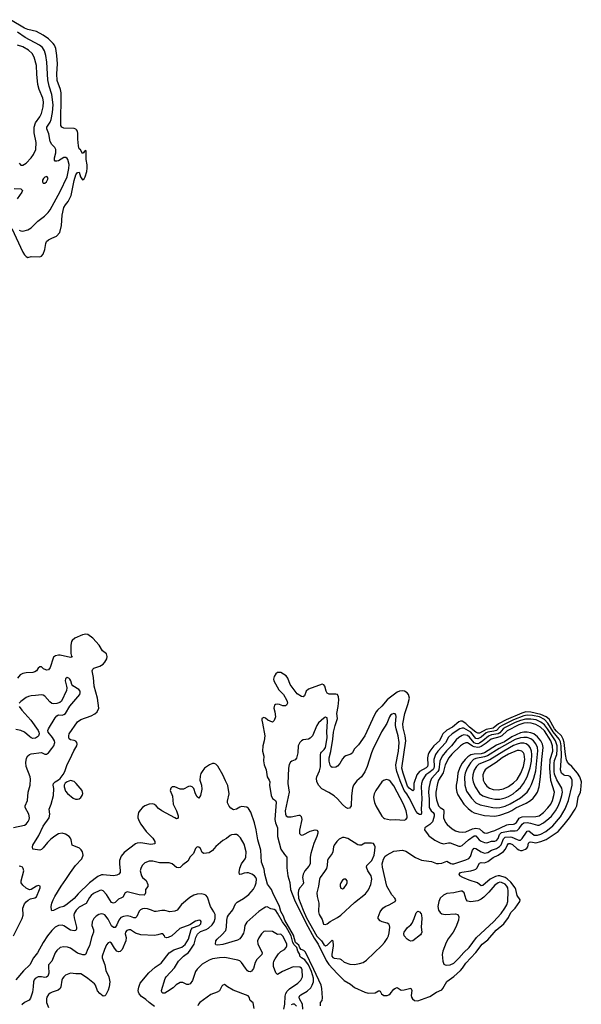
# Model space of a CAD drawing. Header units: inches. Extents: x 1550315 to 1685896, y 510706 to 640504.
# Tile 452 of 452: x 1665215 to 1671782, y 613287 to 624807. Entities that reach past the tile are written whole.
import ezdxf

# ---------------------------------------------------------------- set-up
doc = ezdxf.new("R2010")
doc.units = ezdxf.units.IN
doc.header["$MEASUREMENT"] = 0
for name, color, linetype in [('B6661', 7, 'Continuous'), ('B6662', 7, 'Continuous'), ('B6671', 7, 'Continuous')]:
    doc.layers.add(name, color=color, linetype=linetype)

msp = doc.modelspace()

# ---------------------------------------------------------------- linework, layer by layer
at = {"layer": 'B6661', "color": 5}
for points, elevation in [([(1668734, 613270), (1668734, 613310), (1668750, 613330), (1668757, 613363), (1668747, 613473), (1668738, 613510), (1668656, 613696), (1668557, 613897), (1668537, 613917), (1668505, 613930), (1668490, 613949), (1668477, 613977), (1668441, 614010), (1668417, 614097), (1668315, 614270), (1668298, 614318), (1668270, 614374), (1668251, 614430), (1668173, 614590), (1668158, 614630), (1668114, 614694), (1668082, 614810), (1668074, 614870), (1668043, 614950), (1668034, 615090), (1667999, 615210), (1667980, 615330), (1667960, 615410), (1667916, 615536), (1667890, 615577), (1667870, 615593), (1667810, 615601), (1667790, 615594), (1667750, 615570), (1667716, 615564), (1667683, 615583), (1667665, 615605), (1667646, 615646), (1667644, 615664), (1667663, 615750), (1667648, 615848), (1667620, 615900), (1667590, 615970), (1667530, 616072), (1667510, 616095), (1667490, 616104), (1667470, 616104), (1667433, 616090), (1667376, 616050), (1667348, 616012), (1667334, 615986), (1667325, 615955), (1667323, 615910), (1667339, 615850), (1667346, 615806), (1667330, 615729), (1667310, 615697), (1667290, 615715), (1667271, 615750), (1667250, 615810), (1667230, 615832), (1667210, 615839), (1667190, 615835), (1667130, 615805), (1667110, 615803), (1667090, 615804), (1667030, 615832), (1666998, 615830), (1666983, 615817), (1666973, 615790), (1667003, 615723), (1667011, 615630), (1667050, 615552), (1667069, 615491), (1667068, 615472), (1667059, 615461), (1667050, 615458), (1667030, 615467), (1666876, 615550), (1666838, 615578), (1666810, 615611), (1666790, 615624), (1666770, 615631), (1666730, 615627), (1666680, 615610), (1666652, 615590), (1666622, 615558), (1666604, 615530), (1666595, 615490), (1666596, 615470), (1666610, 615431), (1666630, 615395), (1666694, 615310), (1666773, 615230), (1666796, 615190), (1666794, 615166), (1666750, 615157), (1666630, 615177), (1666590, 615172), (1666570, 615163), (1666436, 615064), (1666401, 615019), (1666383, 614970), (1666382, 614930), (1666391, 614849), (1666388, 614830), (1666376, 614810), (1666350, 614799), (1666310, 614791), (1666190, 614803), (1666170, 614800), (1666130, 614782), (1666033, 614707), (1665899, 614581), (1665850, 614523), (1665770, 614457), (1665730, 614432), (1665681, 614419), (1665610, 614384), (1665590, 614382), (1665587, 614387), (1665584, 614430), (1665592, 614470), (1665605, 614510), (1665626, 614550), (1665698, 614670), (1665754, 614746), (1665809, 614831), (1665869, 614911), (1665942, 614990), (1665956, 615030), (1665951, 615070), (1665934, 615094), (1665913, 615113), (1665829, 615149), (1665817, 615210), (1665809, 615230), (1665793, 615250), (1665750, 615278), (1665710, 615291), (1665670, 615282), (1665625, 615255), (1665580, 615220), (1665539, 615181), (1665490, 615117), (1665470, 615098), (1665450, 615092), (1665370, 615104), (1665365, 615130), (1665370, 615150), (1665438, 615262), (1665491, 615370), (1665559, 615470), (1665566, 615510), (1665558, 615570), (1665584, 615630), (1665610, 615730), (1665614, 615810), (1665608, 615850), (1665610, 615870), (1665629, 615890), (1665668, 615912), (1665689, 615930), (1665724, 615976), (1665741, 616010), (1665769, 616091), (1665801, 616150), (1665847, 616253), (1665882, 616310), (1665886, 616330), (1665882, 616350), (1665870, 616367), (1665850, 616374), (1665810, 616380), (1665794, 616394), (1665788, 616410), (1665788, 616428), (1665795, 616450), (1665890, 616590), (1665930, 616620), (1666050, 616664), (1666094, 616686), (1666120, 616710), (1666139, 616750), (1666123, 616870), (1666085, 617010), (1666078, 617110), (1666061, 617190), (1666070, 617210), (1666082, 617218), (1666150, 617245), (1666190, 617268), (1666210, 617290), (1666234, 617330), (1666238, 617358), (1666228, 617388), (1666184, 617424), (1666143, 617490), (1666069, 617570), (1666010, 617614), (1665990, 617619), (1665950, 617610), (1665859, 617570), (1665830, 617544), (1665822, 617530), (1665812, 617490), (1665813, 617390), (1665822, 617362), (1665830, 617349), (1665810, 617344), (1665690, 617371), (1665668, 617372), (1665635, 617365), (1665612, 617348), (1665605, 617335), (1665573, 617227), (1665550, 617199), (1665530, 617195), (1665519, 617199), (1665493, 617213), (1665470, 617234), (1665450, 617237), (1665430, 617219), (1665410, 617190), (1665390, 617175), (1665370, 617169), (1665290, 617166), (1665250, 617158), (1665219, 617141), (1665190, 617102)], 520), ([(1670000, 616228), (1669992, 616210), (1669983, 616170), (1669988, 616090), (1669983, 616070), (1669966, 616054), (1669891, 616010), (1669857, 615970), (1669824, 615870), (1669822, 615798), (1669810, 615785), (1669770, 615814), (1669750, 615839), (1669698, 615990), (1669685, 616050), (1669728, 616370), (1669724, 616430), (1669700, 616520), (1669696, 616570), (1669718, 616690), (1669753, 616793), (1669772, 616870), (1669762, 616910), (1669746, 616930), (1669713, 616950), (1669690, 616955), (1669655, 616950), (1669630, 616938), (1669535, 616870), (1669512, 616850), (1669450, 616776), (1669400, 616730), (1669384, 616710), (1669365, 616675), (1669252, 616428), (1669177, 616323), (1669126, 616274), (1669105, 616230), (1669086, 616214), (1669030, 616196), (1669010, 616184), (1668990, 616159), (1668957, 616103), (1668930, 616072), (1668910, 616060), (1668870, 616058), (1668851, 616071), (1668844, 616084), (1668834, 616130), (1668832, 616170), (1668854, 616246), (1668878, 616390), (1668886, 616470), (1668903, 616550), (1668931, 616630), (1668925, 616690), (1668940, 616770), (1668947, 616850), (1668943, 616883), (1668930, 616910), (1668910, 616917), (1668834, 616914), (1668810, 616926), (1668797, 616950), (1668784, 617010), (1668770, 617026), (1668750, 617031), (1668590, 616973), (1668566, 616950), (1668545, 616895), (1668530, 616886), (1668510, 616888), (1668461, 616921), (1668399, 616999), (1668379, 617030), (1668350, 617102), (1668330, 617130), (1668270, 617168), (1668230, 617169), (1668210, 617155), (1668190, 617123), (1668183, 617090), (1668188, 617070), (1668245, 616965), (1668298, 616910), (1668335, 616850), (1668344, 616830), (1668345, 616810), (1668334, 616786), (1668321, 616779), (1668290, 616781), (1668254, 616794), (1668230, 616798), (1668205, 616795), (1668193, 616787), (1668188, 616750), (1668198, 616710), (1668204, 616650), (1668190, 616609), (1668171, 616589), (1668118, 616610), (1668090, 616635), (1668070, 616642), (1668045, 616630), (1668045, 616610), (1668055, 616575), (1668082, 616430), (1668075, 616370), (1668059, 616310), (1668052, 616250), (1668070, 616190), (1668064, 616136), (1668072, 616090), (1668095, 616030), (1668109, 615950), (1668133, 615910), (1668138, 615890), (1668136, 615850), (1668155, 615730), (1668170, 615694), (1668206, 615670), (1668213, 615653), (1668197, 615450), (1668205, 615410), (1668231, 615350), (1668231, 615250), (1668270, 615104), (1668310, 615040), (1668337, 615010), (1668340, 614990), (1668338, 614882), (1668352, 614790), (1668373, 614713), (1668383, 614630), (1668428, 614508), (1668561, 614241), (1668660, 614060), (1668704, 613990), (1668798, 613798), (1668831, 613751), (1668927, 613647), (1669010, 613566), (1669082, 613522), (1669130, 613485), (1669251, 613430), (1669290, 613418), (1669370, 613422), (1669410, 613445), (1669423, 613443), (1669430, 613441), (1669445, 613410), (1669471, 613389), (1669510, 613389), (1669530, 613399), (1669545, 613410), (1669590, 613463), (1669610, 613477), (1669630, 613483), (1669674, 613454), (1669710, 613458), (1669790, 613476), (1669800, 613450), (1669792, 613390), (1669796, 613370), (1669807, 613350), (1669830, 613331), (1669870, 613327), (1670000, 613375)], 520), ([(1665144, 615356), (1665270, 615384), (1665290, 615396), (1665315, 615425), (1665326, 615450), (1665328, 615470), (1665322, 615510), (1665279, 615590), (1665277, 615610), (1665307, 615673), (1665315, 615770), (1665339, 615850), (1665343, 615923), (1665338, 615950), (1665290, 616070), (1665285, 616115), (1665294, 616166), (1665310, 616196), (1665330, 616210), (1665350, 616217), (1665470, 616233), (1665510, 616213), (1665530, 616213), (1665550, 616228), (1665590, 616278), (1665613, 616310), (1665624, 616350), (1665620, 616370), (1665597, 616410), (1665547, 616470), (1665543, 616490), (1665551, 616510), (1665630, 616639), (1665650, 616664), (1665670, 616672), (1665710, 616671), (1665730, 616676), (1665750, 616690), (1665803, 616777), (1665918, 616910), (1665922, 616930), (1665920, 616950), (1665906, 616970), (1665835, 617015), (1665823, 617030), (1665811, 617070), (1665801, 617090), (1665790, 617103), (1665770, 617112), (1665750, 617094), (1665746, 617070), (1665763, 617010), (1665765, 616990), (1665761, 616959), (1665705, 616835), (1665683, 616817), (1665650, 616806), (1665610, 616804), (1665590, 616808), (1665566, 616826), (1665510, 616891), (1665490, 616904), (1665470, 616908), (1665401, 616899), (1665350, 616898), (1665319, 616890), (1665290, 616876), (1665228, 616830), (1665210, 616810)], 540), ([(1665210, 616770), (1665238, 616730), (1665345, 616610), (1665429, 616490), (1665439, 616470), (1665443, 616450), (1665436, 616430), (1665424, 616416), (1665398, 616402), (1665370, 616398), (1665350, 616405), (1665330, 616419), (1665270, 616472), (1665230, 616491), (1665170, 616503)], 540), ([(1670000, 615997), (1669965, 615970), (1669948, 615950), (1669925, 615910), (1669913, 615870), (1669908, 615832), (1669918, 615690), (1669911, 615570), (1669914, 615526), (1669910, 615507), (1669890, 615509), (1669870, 615521), (1669850, 615543), (1669770, 615703), (1669741, 615750), (1669709, 615790), (1669662, 615902), (1669624, 616010), (1669615, 616050), (1669612, 616090), (1669644, 616250), (1669650, 616350), (1669642, 616430), (1669618, 616510), (1669611, 616550), (1669608, 616570), (1669615, 616655), (1669613, 616673), (1669605, 616685), (1669590, 616690), (1669570, 616683), (1669550, 616668), (1669538, 616650), (1669509, 616571), (1669446, 616474), (1669343, 616270), (1669327, 616230), (1669278, 616070), (1669250, 616008), (1669229, 615970), (1669210, 615948), (1669157, 615903), (1669118, 615850), (1669106, 615814), (1669094, 615726), (1669089, 615611), (1669084, 615596), (1669070, 615583), (1669050, 615578), (1669030, 615590), (1668990, 615624), (1668930, 615690), (1668890, 615726), (1668830, 615766), (1668749, 615809), (1668710, 615852), (1668690, 615894), (1668685, 615930), (1668690, 615950), (1668721, 616019), (1668734, 616066), (1668731, 616209), (1668735, 616225), (1668742, 616238), (1668776, 616270), (1668789, 616290), (1668795, 616310), (1668809, 616409), (1668807, 616473), (1668815, 616595), (1668810, 616639), (1668790, 616645), (1668770, 616634), (1668710, 616580), (1668690, 616550), (1668637, 616430), (1668610, 616399), (1668590, 616390), (1668530, 616380), (1668509, 616371), (1668490, 616352), (1668470, 616310), (1668467, 616230), (1668453, 616167), (1668434, 616146), (1668395, 616130), (1668382, 616119), (1668367, 616093), (1668357, 616050), (1668352, 615870), (1668364, 615770), (1668319, 615550), (1668321, 615510), (1668332, 615492), (1668350, 615481), (1668390, 615480), (1668478, 615498), (1668490, 615498), (1668506, 615486), (1668514, 615450), (1668486, 615326), (1668487, 615287), (1668501, 615270), (1668510, 615267), (1668530, 615270), (1668610, 615312), (1668670, 615330), (1668690, 615325), (1668699, 615310), (1668699, 615290), (1668688, 615250), (1668655, 615170), (1668620, 615050), (1668612, 615010), (1668613, 614930), (1668597, 614903), (1668549, 614850), (1668528, 614810), (1668523, 614770), (1668532, 614710), (1668525, 614690), (1668489, 614650), (1668476, 614624), (1668471, 614589), (1668476, 614530), (1668529, 614390), (1668570, 614300), (1668690, 614084), (1668743, 614030), (1668770, 613987), (1668790, 613970), (1668810, 613979), (1668870, 614037), (1668878, 614030), (1668880, 613970), (1668865, 613870), (1668866, 613850), (1668875, 613835), (1668890, 613827), (1668958, 613818), (1668972, 613812), (1669010, 613780), (1669077, 613757), (1669130, 613752), (1669190, 613765), (1669230, 613778), (1669270, 613804), (1669450, 613976), (1669480, 614010), (1669510, 614055), (1669527, 614090), (1669536, 614124), (1669542, 614190), (1669538, 614210), (1669530, 614224), (1669510, 614237), (1669452, 614252), (1669430, 614265), (1669408, 614290), (1669407, 614307), (1669431, 614370), (1669462, 614410), (1669490, 614432), (1669535, 614450), (1669596, 614484), (1669604, 614490), (1669613, 614510), (1669601, 614530), (1669566, 614566), (1669507, 614670), (1669457, 614890), (1669455, 614930), (1669470, 614986), (1669490, 615020), (1669510, 615037), (1669590, 615077), (1669690, 615092), (1669730, 615078), (1669843, 615003), (1669915, 614975), (1670000, 614963)], 540), ([(1670000, 615817), (1669999, 615810), (1669996, 615770), (1670000, 615727)], 560), ([(1670000, 615384), (1669953, 615350), (1669950, 615330), (1669990, 615270), (1670000, 615260)], 560), ([(1668525, 613230), (1668521, 613290), (1668487, 613350), (1668483, 613370), (1668492, 613390), (1668501, 613399), (1668578, 613442), (1668619, 613481), (1668635, 613510), (1668650, 613550), (1668649, 613591), (1668626, 613670), (1668590, 613747), (1668550, 613807), (1668509, 613830), (1668492, 613850), (1668491, 613870), (1668468, 613909), (1668456, 613950), (1668424, 613984), (1668409, 614009), (1668390, 614090), (1668330, 614192), (1668286, 614250), (1668230, 614355), (1668210, 614384), (1668190, 614396), (1668150, 614404), (1668110, 614426), (1668090, 614424), (1668070, 614413), (1668010, 614371), (1667870, 614247), (1667849, 614210), (1667841, 614150), (1667830, 614121), (1667810, 614080), (1667787, 614053), (1667761, 614039), (1667590, 613985), (1667530, 613980), (1667510, 613983), (1667503, 613990), (1667510, 614030), (1667523, 614050), (1667580, 614100), (1667624, 614150), (1667632, 614188), (1667635, 614270), (1667646, 614310), (1667657, 614330), (1667706, 614394), (1667737, 614463), (1667757, 614483), (1667830, 614524), (1667893, 614570), (1667950, 614635), (1667970, 614672), (1667981, 614710), (1667982, 614750), (1667976, 614770), (1667960, 614790), (1667930, 614809), (1667890, 614824), (1667870, 614826), (1667839, 614821), (1667808, 614808), (1667790, 614805), (1667784, 614810), (1667780, 614830), (1667790, 614879), (1667810, 614930), (1667853, 614990), (1667860, 615010), (1667861, 615070), (1667839, 615159), (1667795, 615235), (1667770, 615262), (1667750, 615273), (1667725, 615275), (1667690, 615270), (1667677, 615263), (1667632, 615228), (1667590, 615203), (1667508, 615132), (1667470, 615087), (1667430, 615061), (1667369, 615050), (1667350, 615064), (1667330, 615111), (1667310, 615127), (1667290, 615128), (1667269, 615110), (1667247, 615053), (1667210, 615014), (1667180, 614960), (1667122, 614918), (1667090, 614889), (1667076, 614884), (1667050, 614886), (1666998, 614930), (1666963, 614943), (1666850, 614943), (1666770, 614960), (1666730, 614962), (1666679, 614941), (1666645, 614910), (1666630, 614875), (1666624, 614850), (1666638, 614790), (1666651, 614771), (1666693, 614734), (1666715, 614690), (1666714, 614666), (1666687, 614630), (1666684, 614590), (1666677, 614570), (1666670, 614565), (1666610, 614567), (1666470, 614603), (1666448, 614592), (1666419, 614541), (1666407, 614533), (1666370, 614519), (1666330, 614477), (1666310, 614470), (1666290, 614480), (1666231, 614571), (1666190, 614616), (1666170, 614621), (1666150, 614619), (1666078, 614582), (1666050, 614560), (1666030, 614536), (1665993, 614467), (1665910, 614423), (1665876, 614390), (1665852, 614350), (1665848, 614330), (1665850, 614297), (1665879, 614190), (1665881, 614170), (1665872, 614150), (1665850, 614145), (1665810, 614156), (1665730, 614206), (1665710, 614213), (1665670, 614208), (1665630, 614188), (1665589, 614150), (1665541, 614090), (1665488, 614010), (1665422, 613890), (1665375, 613830), (1665332, 613748), (1665261, 613679), (1665170, 613575)], 540), ([(1665142, 614090), (1665244, 614290), (1665255, 614330), (1665253, 614410), (1665270, 614463), (1665290, 614487), (1665314, 614506), (1665340, 614520), (1665390, 614534), (1665410, 614545), (1665447, 614630), (1665454, 614650), (1665453, 614670), (1665436, 614676), (1665411, 614670), (1665350, 614630), (1665330, 614625), (1665290, 614645), (1665250, 614680), (1665233, 614710), (1665233, 614730), (1665264, 614850), (1665257, 614877), (1665247, 614890), (1665230, 614898), (1665210, 614902)], 540), ([(1668303, 613230), (1668317, 613290), (1668319, 613381), (1668325, 613415), (1668341, 613439), (1668371, 613469), (1668467, 613533), (1668501, 613570), (1668521, 613610), (1668517, 613690), (1668508, 613710), (1668490, 613721), (1668414, 613726), (1668286, 613670), (1668230, 613637), (1668210, 613656), (1668183, 613730), (1668181, 613770), (1668188, 613792), (1668201, 613819), (1668242, 613878), (1668270, 613906), (1668310, 613930), (1668332, 613950), (1668340, 613970), (1668337, 613990), (1668310, 614050), (1668290, 614084), (1668270, 614107), (1668230, 614105), (1668170, 614137), (1668090, 614144), (1668070, 614137), (1668043, 614110), (1668010, 614065), (1667996, 614030), (1667999, 613990), (1668043, 613910), (1668049, 613890), (1668046, 613870), (1667988, 613810), (1667970, 613775), (1667950, 613707), (1667925, 613675), (1667910, 613668), (1667890, 613671), (1667880, 613680), (1667854, 613710), (1667810, 613778), (1667790, 613795), (1667765, 613805), (1667614, 613834), (1667550, 613832), (1667470, 613819), (1667430, 613802), (1667350, 613755), (1667290, 613700), (1667269, 613670), (1667236, 613564), (1667210, 613527), (1667190, 613517), (1667170, 613517), (1667122, 613541), (1667090, 613543), (1667044, 613516), (1667010, 613480), (1666944, 613436), (1666910, 613419), (1666890, 613418), (1666876, 613430), (1666872, 613450), (1666915, 613590), (1666928, 613610), (1667026, 613714), (1667070, 613790), (1667129, 613850), (1667187, 613893), (1667210, 613919), (1667254, 613990), (1667273, 614070), (1667292, 614108), (1667330, 614138), (1667396, 614164), (1667421, 614179), (1667465, 614215), (1667488, 614252), (1667500, 614290), (1667499, 614339), (1667486, 614370), (1667447, 614430), (1667410, 614541), (1667390, 614564), (1667370, 614573), (1667338, 614578), (1667290, 614577), (1667250, 614564), (1667205, 614535), (1667106, 614454), (1667055, 614390), (1667030, 614375), (1666970, 614368), (1666910, 614383), (1666876, 614384), (1666810, 614371), (1666790, 614373), (1666755, 614390), (1666710, 614404), (1666672, 614408), (1666650, 614403), (1666627, 614393), (1666610, 614378), (1666585, 614315), (1666570, 614300), (1666550, 614299), (1666510, 614316), (1666470, 614322), (1666430, 614316), (1666399, 614301), (1666373, 614270), (1666350, 614217), (1666330, 614187), (1666310, 614185), (1666290, 614206), (1666250, 614282), (1666210, 614332), (1666190, 614343), (1666170, 614347), (1666142, 614338), (1666110, 614320), (1666080, 614290), (1666064, 614250), (1666058, 614210), (1666079, 614159), (1666079, 614130), (1666053, 614067), (1666030, 613970), (1666008, 613930), (1665988, 613872), (1665975, 613865), (1665955, 613865), (1665890, 613886), (1665810, 613943), (1665775, 613955), (1665730, 613960), (1665690, 613951), (1665650, 613917), (1665630, 613890), (1665590, 613792), (1665553, 613750), (1665550, 613730), (1665556, 613650), (1665544, 613616), (1665530, 613605), (1665510, 613602), (1665470, 613608), (1665430, 613607), (1665395, 613590), (1665385, 613575), (1665377, 613550), (1665373, 613490), (1665363, 613430), (1665341, 613359), (1665326, 613334), (1665270, 613310), (1665241, 613279)], 560), ([(1666790, 613260), (1666727, 613307), (1666690, 613344), (1666639, 613379), (1666612, 613410), (1666603, 613430), (1666601, 613450), (1666607, 613487), (1666625, 613535), (1666723, 613657), (1666799, 613721), (1666871, 613770), (1666963, 613890), (1667016, 613924), (1667110, 613957), (1667150, 613986), (1667188, 614050), (1667218, 614162), (1667237, 614183), (1667312, 614210), (1667332, 614230), (1667337, 614257), (1667328, 614268), (1667312, 614272), (1667270, 614261), (1667203, 614217), (1667087, 614173), (1666992, 614090), (1666950, 614068), (1666930, 614064), (1666912, 614072), (1666908, 614090), (1666890, 614112), (1666870, 614112), (1666830, 614099), (1666790, 614093), (1666630, 614100), (1666570, 614119), (1666510, 614158), (1666490, 614160), (1666467, 614150), (1666452, 614130), (1666450, 614110), (1666460, 614070), (1666457, 614030), (1666414, 613930), (1666390, 613903), (1666370, 613899), (1666350, 613910), (1666324, 613944), (1666290, 614003), (1666270, 614014), (1666250, 614005), (1666230, 613982), (1666205, 613930), (1666181, 613850), (1666180, 613830), (1666210, 613750), (1666223, 613683), (1666257, 613610), (1666267, 613550), (1666262, 613490), (1666250, 613454), (1666222, 613398), (1666210, 613385), (1666190, 613384), (1666150, 613415), (1666126, 613446), (1666102, 613510), (1666090, 613526), (1666013, 613590), (1665950, 613633), (1665930, 613642), (1665870, 613643), (1665810, 613650), (1665750, 613626), (1665730, 613610), (1665716, 613590), (1665707, 613570), (1665696, 613490), (1665688, 613470), (1665666, 613454), (1665593, 613430), (1665570, 613418), (1665550, 613400), (1665533, 613370), (1665528, 613350), (1665529, 613310), (1665552, 613250)], 580), ([(1667958, 613238), (1667944, 613304), (1667911, 613331), (1667899, 613370), (1667887, 613387), (1667711, 613451), (1667645, 613490), (1667610, 613518), (1667590, 613509), (1667580, 613499), (1667550, 613445), (1667524, 613430), (1667450, 613401), (1667320, 613310), (1667305, 613290), (1667299, 613270)], 580), ([(1668450, 613267), (1668430, 613287), (1668410, 613289), (1668390, 613280)], 560)]:
    msp.add_lwpolyline(points, dxfattribs=dict(at, elevation=elevation))
for points, elevation in [([(1665810, 615904), (1665769, 615891), (1665745, 615875), (1665735, 615850), (1665734, 615830), (1665750, 615782), (1665772, 615752), (1665839, 615699), (1665868, 615688), (1665890, 615687), (1665910, 615691), (1665930, 615706), (1665947, 615730), (1665953, 615753), (1665944, 615790), (1665877, 615870), (1665850, 615893)], 520), ([(1669503, 615917), (1669470, 615907), (1669450, 615889), (1669378, 615790), (1669359, 615750), (1669353, 615710), (1669355, 615685), (1669363, 615650), (1669380, 615610), (1669450, 615489), (1669469, 615469), (1669482, 615462), (1669550, 615446), (1669610, 615449), (1669710, 615440), (1669730, 615448), (1669745, 615470), (1669747, 615490), (1669733, 615550), (1669701, 615630), (1669590, 615845), (1669550, 615895), (1669530, 615911)], 560), ([(1669010, 615240), (1668990, 615240), (1668950, 615218), (1668922, 615190), (1668893, 615150), (1668886, 615130), (1668878, 615070), (1668868, 615050), (1668822, 614990), (1668814, 614970), (1668812, 614910), (1668803, 614877), (1668780, 614840), (1668729, 614771), (1668720, 614750), (1668710, 614670), (1668690, 614590), (1668692, 614550), (1668714, 614470), (1668709, 614370), (1668716, 614336), (1668750, 614281), (1668766, 614226), (1668790, 614222), (1668810, 614229), (1668845, 614255), (1668930, 614301), (1668970, 614328), (1669130, 614480), (1669260, 614580), (1669295, 614625), (1669321, 614690), (1669331, 614751), (1669323, 614790), (1669287, 614847), (1669271, 614890), (1669274, 614910), (1669331, 614970), (1669358, 615030), (1669368, 615088), (1669370, 615130), (1669363, 615150), (1669350, 615167), (1669330, 615173), (1669250, 615171), (1669210, 615150), (1669190, 615148), (1669170, 615154), (1669050, 615226)], 560), ([(1669030, 614752), (1669010, 614752), (1668990, 614739), (1668970, 614710), (1668964, 614690), (1668964, 614670), (1668970, 614647), (1668990, 614637), (1669010, 614648), (1669038, 614690), (1669044, 614710), (1669043, 614730)], 580), ([(1669790, 614026), (1669770, 614032), (1669745, 614050), (1669711, 614090), (1669705, 614115), (1669710, 614132), (1669750, 614186), (1669790, 614218), (1669804, 614236), (1669828, 614290), (1669850, 614356), (1669870, 614376), (1669890, 614368), (1669910, 614344), (1669914, 614330), (1669918, 614290), (1669909, 614189), (1669916, 614130), (1669911, 614110), (1669902, 614098), (1669810, 614031)], 520)]:
    msp.add_lwpolyline(points, close=True, dxfattribs=dict(at, elevation=elevation))
at = {"layer": 'B6662', "color": 5}
for points, elevation in [([(1665123, 622363), (1665250, 622088), (1665270, 622055), (1665290, 622035), (1665310, 622026), (1665350, 622037), (1665450, 622031), (1665470, 622039), (1665490, 622065), (1665510, 622118), (1665522, 622190), (1665530, 622210), (1665552, 622230), (1665590, 622252), (1665645, 622275), (1665684, 622316), (1665702, 622398), (1665710, 622519), (1665730, 622608), (1665750, 622641), (1665781, 622679), (1665816, 622750), (1665850, 622925), (1665870, 622991), (1665890, 623021), (1665910, 623025), (1665924, 622970), (1665950, 622933), (1665970, 622946), (1665981, 622970), (1665998, 623030), (1666003, 623070), (1666002, 623110), (1665991, 623170), (1665992, 623270), (1665990, 623278), (1665974, 623270), (1665962, 623250), (1665950, 623242), (1665925, 623285), (1665910, 623298), (1665901, 623330), (1665893, 623410), (1665896, 623476), (1665890, 623502), (1665879, 623519), (1665870, 623528), (1665850, 623534), (1665730, 623538), (1665709, 623549), (1665697, 623570), (1665699, 623950), (1665691, 623990), (1665654, 624094), (1665648, 624172), (1665657, 624290), (1665649, 624390), (1665636, 624470), (1665620, 624510), (1665607, 624530), (1665550, 624585), (1665490, 624626), (1665410, 624667), (1665310, 624691), (1665270, 624708), (1665107, 624807)], 520), ([(1665210, 622346), (1665230, 622335), (1665250, 622331), (1665310, 622349), (1665348, 622372), (1665425, 622450), (1665503, 622510), (1665548, 622552), (1665570, 622582), (1665690, 622796), (1665770, 622970), (1665790, 623066), (1665793, 623113), (1665778, 623170), (1665770, 623183), (1665754, 623194), (1665730, 623193), (1665670, 623156), (1665650, 623150), (1665630, 623153), (1665623, 623163), (1665620, 623190), (1665636, 623250), (1665636, 623290), (1665627, 623310), (1665590, 623348), (1665570, 623381), (1665556, 623470), (1665533, 623530), (1665533, 623550), (1665572, 623610), (1665582, 623638), (1665599, 623721), (1665607, 623810), (1665589, 623930), (1665558, 624030), (1665542, 624102), (1665531, 624310), (1665520, 624390), (1665504, 624444), (1665481, 624481), (1665448, 624508), (1665279, 624599), (1665190, 624660)], 540), ([(1665208, 623128), (1665230, 623106), (1665250, 623106), (1665289, 623130), (1665350, 623190), (1665378, 623230), (1665404, 623290), (1665408, 623370), (1665385, 623485), (1665383, 623550), (1665400, 623600), (1665450, 623670), (1665469, 623710), (1665491, 623789), (1665493, 623847), (1665484, 623890), (1665444, 623990), (1665427, 624050), (1665414, 624170), (1665411, 624271), (1665385, 624370), (1665362, 624410), (1665316, 624450), (1665250, 624491), (1665190, 624510)], 560), ([(1665150, 622832), (1665229, 622829), (1665247, 622810), (1665241, 622790), (1665184, 622710)], 540)]:
    msp.add_lwpolyline(points, dxfattribs=dict(at, elevation=elevation))
at = {"layer": 'B6662', "color": 5, "elevation": 560}
msp.add_lwpolyline([(1665530, 622973), (1665510, 622964), (1665493, 622950), (1665482, 622930), (1665482, 622910), (1665490, 622896), (1665510, 622894), (1665530, 622911), (1665549, 622950), (1665537, 622970)], close=True, dxfattribs=at)
at = {"layer": 'B6671', "color": 5}
for points, elevation in [([(1670000, 613375), (1670010, 613379), (1670090, 613430), (1670150, 613456), (1670162, 613470), (1670210, 613553), (1670290, 613614), (1670370, 613684), (1670393, 613710), (1670432, 613770), (1670547, 613893), (1670621, 613990), (1670690, 614041), (1670787, 614153), (1670876, 614230), (1670930, 614304), (1670958, 614362), (1671009, 614410), (1671064, 614490), (1671068, 614510), (1671030, 614561), (1671017, 614630), (1671007, 614650), (1670956, 614716), (1670916, 614756), (1670890, 614772), (1670830, 614790), (1670810, 614790), (1670778, 614782), (1670715, 614750), (1670630, 614678), (1670610, 614674), (1670566, 614710), (1670470, 614738), (1670396, 614770), (1670360, 614790), (1670353, 614810), (1670371, 614829), (1670386, 614834), (1670490, 614848), (1670530, 614859), (1670550, 614870), (1670559, 614881), (1670590, 614938), (1670610, 614945), (1670650, 614942), (1670690, 614957), (1670750, 615003), (1670808, 615030), (1670870, 615073), (1670896, 615104), (1670914, 615146), (1670930, 615168), (1670950, 615168), (1670976, 615156), (1671030, 615107), (1671050, 615094), (1671070, 615087), (1671090, 615088), (1671130, 615103), (1671145, 615115), (1671155, 615130), (1671166, 615174), (1671176, 615184), (1671190, 615188), (1671250, 615176), (1671310, 615191), (1671370, 615217), (1671510, 615310), (1671582, 615390), (1671644, 615470), (1671709, 615571), (1671728, 615610), (1671746, 615710), (1671773, 615770), (1671778, 615798), (1671782, 615890), (1671764, 615950), (1671739, 615990), (1671671, 616071), (1671638, 616098), (1671621, 616121), (1671609, 616149), (1671595, 616210), (1671580, 616350), (1671571, 616391), (1671550, 616430), (1671490, 616483), (1671470, 616509), (1671405, 616625), (1671372, 616652), (1671310, 616677), (1671190, 616706), (1671133, 616707), (1671086, 616694), (1670905, 616615), (1670812, 616568), (1670750, 616519), (1670670, 616501), (1670590, 616460), (1670570, 616460), (1670550, 616471), (1670473, 616530), (1670430, 616574), (1670390, 616598), (1670370, 616598), (1670350, 616590), (1670275, 616530), (1670210, 616495), (1670162, 616450), (1670149, 616430), (1670124, 616370), (1670059, 616310), (1670010, 616250), (1670000, 616228)], 520), ([(1670000, 614963), (1670030, 614959), (1670090, 614936), (1670110, 614933), (1670150, 614938), (1670210, 614962), (1670256, 614936), (1670270, 614931), (1670290, 614932), (1670430, 614976), (1670466, 614994), (1670485, 615015), (1670511, 615089), (1670530, 615112), (1670550, 615109), (1670610, 615069), (1670650, 615056), (1670690, 615065), (1670730, 615090), (1670790, 615110), (1670827, 615133), (1670846, 615154), (1670870, 615224), (1670890, 615242), (1670950, 615246), (1670970, 615244), (1671030, 615214), (1671050, 615208), (1671070, 615208), (1671090, 615227), (1671139, 615301), (1671150, 615313), (1671170, 615317), (1671230, 615266), (1671270, 615265), (1671310, 615276), (1671366, 615310), (1671450, 615376), (1671538, 615482), (1671594, 615574), (1671632, 615670), (1671673, 615850), (1671674, 615910), (1671668, 615930), (1671650, 615954), (1671630, 615962), (1671590, 615964), (1671572, 615970), (1671550, 615990), (1671537, 616030), (1671549, 616191), (1671545, 616310), (1671537, 616357), (1671523, 616390), (1671454, 616474), (1671390, 616578), (1671350, 616618), (1671291, 616650), (1671210, 616667), (1671150, 616670), (1671110, 616662), (1670990, 616617), (1670855, 616550), (1670828, 616532), (1670789, 616491), (1670758, 616482), (1670690, 616471), (1670670, 616462), (1670610, 616411), (1670570, 616392), (1670550, 616398), (1670489, 616470), (1670410, 616518), (1670390, 616519), (1670360, 616510), (1670270, 616453), (1670229, 616411), (1670195, 616345), (1670104, 616250), (1670076, 616210), (1670056, 616150), (1670061, 616070), (1670058, 616050), (1670050, 616035), (1670000, 615997)], 540), ([(1670000, 615260), (1670010, 615250), (1670070, 615208), (1670130, 615176), (1670170, 615166), (1670230, 615177), (1670250, 615176), (1670350, 615136), (1670370, 615136), (1670390, 615144), (1670462, 615210), (1670530, 615258), (1670550, 615258), (1670586, 615210), (1670610, 615196), (1670650, 615181), (1670670, 615178), (1670690, 615182), (1670730, 615195), (1670770, 615196), (1670790, 615204), (1670810, 615228), (1670826, 615274), (1670850, 615296), (1670950, 615317), (1671010, 615316), (1671030, 615322), (1671057, 615343), (1671090, 615393), (1671110, 615410), (1671147, 615413), (1671188, 615408), (1671270, 615381), (1671290, 615384), (1671339, 615410), (1671401, 615459), (1671432, 615490), (1671479, 615550), (1671510, 615606), (1671535, 615665), (1671555, 615730), (1671561, 615770), (1671555, 615815), (1671494, 615914), (1671470, 615980), (1671464, 616010), (1671465, 616110), (1671470, 616139), (1671495, 616210), (1671501, 616270), (1671499, 616310), (1671480, 616370), (1671388, 616510), (1671350, 616556), (1671310, 616589), (1671254, 616614), (1671190, 616625), (1671130, 616624), (1671070, 616609), (1671010, 616586), (1670890, 616524), (1670869, 616510), (1670830, 616465), (1670810, 616450), (1670730, 616438), (1670695, 616425), (1670630, 616368), (1670590, 616342), (1670570, 616335), (1670550, 616337), (1670528, 616348), (1670474, 616414), (1670450, 616432), (1670410, 616438), (1670390, 616433), (1670350, 616410), (1670318, 616382), (1670265, 616310), (1670207, 616253), (1670153, 616190), (1670127, 616130), (1670116, 616030), (1670104, 616010), (1670031, 615929), (1670015, 615890), (1670000, 615817)], 560), ([(1670000, 615727), (1670004, 615690), (1670003, 615590), (1670026, 615550), (1670049, 615530), (1670063, 615510), (1670062, 615490), (1670047, 615433), (1670040, 615420), (1670010, 615391), (1670000, 615384)], 560)]:
    msp.add_lwpolyline(points, dxfattribs=dict(at, elevation=elevation))
for points, elevation in [([(1671150, 616580), (1671110, 616576), (1671050, 616558), (1670914, 616486), (1670851, 616429), (1670830, 616415), (1670729, 616391), (1670670, 616344), (1670610, 616304), (1670590, 616296), (1670570, 616293), (1670530, 616299), (1670508, 616308), (1670470, 616336), (1670450, 616345), (1670430, 616345), (1670404, 616336), (1670370, 616310), (1670268, 616212), (1670231, 616169), (1670191, 616090), (1670166, 615994), (1670113, 615910), (1670100, 615870), (1670080, 615770), (1670081, 615730), (1670090, 615681), (1670113, 615610), (1670130, 615590), (1670170, 615566), (1670176, 615550), (1670172, 615470), (1670195, 615415), (1670212, 615390), (1670270, 615340), (1670310, 615317), (1670350, 615304), (1670390, 615301), (1670430, 615306), (1670510, 615340), (1670550, 615348), (1670590, 615341), (1670630, 615305), (1670650, 615294), (1670670, 615290), (1670690, 615294), (1670730, 615310), (1670770, 615322), (1670910, 615386), (1670930, 615392), (1670990, 615393), (1671002, 615398), (1671024, 615416), (1671057, 615463), (1671070, 615474), (1671090, 615481), (1671250, 615486), (1671290, 615494), (1671341, 615530), (1671390, 615584), (1671424, 615630), (1671443, 615670), (1671462, 615730), (1671467, 615770), (1671427, 615907), (1671413, 616050), (1671419, 616150), (1671448, 616250), (1671445, 616310), (1671426, 616370), (1671350, 616485), (1671305, 616530), (1671250, 616562), (1671196, 616576)], 580), ([(1671150, 616471), (1671110, 616471), (1671070, 616463), (1670970, 616417), (1670882, 616358), (1670790, 616317), (1670650, 616230), (1670610, 616218), (1670527, 616213), (1670490, 616205), (1670456, 616184), (1670422, 616150), (1670389, 616110), (1670361, 616059), (1670337, 615990), (1670330, 615910), (1670317, 615850), (1670317, 615810), (1670326, 615770), (1670339, 615739), (1670408, 615628), (1670457, 615577), (1670502, 615542), (1670530, 615527), (1670650, 615495), (1670770, 615490), (1670830, 615498), (1670930, 615534), (1670970, 615554), (1671015, 615585), (1671138, 615642), (1671187, 615673), (1671220, 615700), (1671248, 615732), (1671270, 615770), (1671288, 615832), (1671306, 615950), (1671319, 616150), (1671335, 616290), (1671327, 616330), (1671308, 616370), (1671270, 616418), (1671226, 616450), (1671190, 616464)], 620), ([(1671110, 616410), (1671070, 616406), (1671010, 616384), (1670822, 616278), (1670686, 616194), (1670650, 616181), (1670550, 616161), (1670523, 616150), (1670486, 616114), (1670447, 616050), (1670425, 615990), (1670417, 615950), (1670419, 615850), (1670440, 615780), (1670497, 615697), (1670550, 615646), (1670601, 615621), (1670748, 615588), (1670790, 615585), (1670830, 615590), (1670890, 615606), (1670948, 615632), (1671070, 615702), (1671147, 615770), (1671175, 615810), (1671200, 615860), (1671227, 615933), (1671250, 616018), (1671272, 616252), (1671268, 616290), (1671250, 616336), (1671224, 616370), (1671190, 616394), (1671150, 616407)], 640), ([(1671110, 616344), (1671070, 616344), (1671030, 616332), (1670990, 616314), (1670874, 616250), (1670714, 616146), (1670584, 616096), (1670556, 616070), (1670530, 616028), (1670512, 615970), (1670511, 615930), (1670518, 615890), (1670540, 615830), (1670590, 615755), (1670630, 615725), (1670701, 615701), (1670770, 615687), (1670830, 615687), (1670890, 615703), (1670930, 615719), (1670983, 615750), (1671021, 615779), (1671070, 615824), (1671107, 615870), (1671150, 615950), (1671185, 616055), (1671198, 616130), (1671203, 616210), (1671198, 616250), (1671184, 616290), (1671170, 616311), (1671136, 616336)], 660), ([(1671057, 616257), (1671030, 616255), (1670930, 616214), (1670858, 616170), (1670785, 616115), (1670680, 616050), (1670658, 616030), (1670645, 616010), (1670632, 615970), (1670635, 615910), (1670652, 615870), (1670678, 615838), (1670710, 615817), (1670750, 615802), (1670810, 615797), (1670870, 615808), (1670930, 615834), (1670990, 615877), (1671030, 615917), (1671076, 615990), (1671107, 616070), (1671121, 616150), (1671114, 616214), (1671106, 616230), (1671085, 616250)], 680), ([(1670830, 614716), (1670810, 614710), (1670770, 614679), (1670701, 614599), (1670641, 614539), (1670610, 614516), (1670570, 614498), (1670490, 614486), (1670452, 614492), (1670434, 614514), (1670413, 614593), (1670390, 614609), (1670372, 614612), (1670290, 614593), (1670210, 614585), (1670170, 614565), (1670132, 614530), (1670115, 614490), (1670105, 614430), (1670113, 614390), (1670130, 614363), (1670150, 614347), (1670190, 614338), (1670310, 614347), (1670336, 614336), (1670350, 614310), (1670345, 614270), (1670315, 614190), (1670282, 614130), (1670226, 614054), (1670202, 614010), (1670164, 613910), (1670155, 613870), (1670161, 613790), (1670176, 613756), (1670188, 613748), (1670205, 613745), (1670250, 613749), (1670290, 613769), (1670350, 613825), (1670410, 613893), (1670469, 613951), (1670557, 614070), (1670755, 614250), (1670845, 614350), (1670889, 614410), (1670909, 614450), (1670921, 614490), (1670928, 614610), (1670922, 614650), (1670912, 614670), (1670890, 614692), (1670850, 614713)], 540)]:
    msp.add_lwpolyline(points, close=True, dxfattribs=dict(at, elevation=elevation))

doc.saveas('drawing.dxf')
